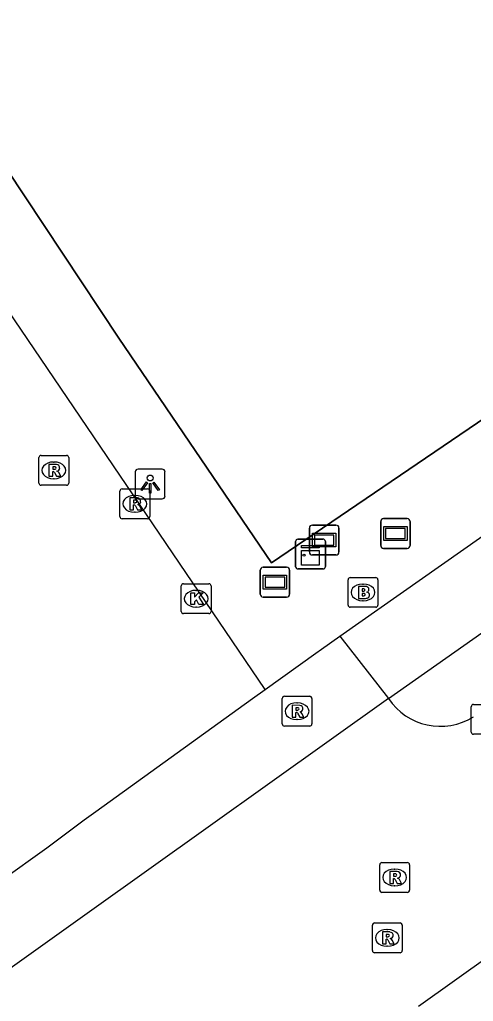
# Model space of a CAD drawing. Extents: x 156141 to 158132, y 385651 to 388399.
# Drawn here: x 157101.28 to 157116.5, y 387382.11 to 387415.04 of the extents above; entities that cross this region are included whole.
import ezdxf

# ---------------------------------------------------------------- set-up
doc = ezdxf.new("R2010")
doc.units = 0
for name, color, linetype in [('IMGEO_Berm_groen', 7, 'Continuous'), ('IMGEO_Brandkraan', 7, 'Continuous'), ('IMGEO_Fietspad_gesloten', 7, 'Continuous'), ('IMGEO_Hek', 7, 'Continuous'), ('IMGEO_Kast', 7, 'Continuous'), ('IMGEO_Kolk', 7, 'Continuous'), ('IMGEO_Lichtpunt', 7, 'Continuous'), ('IMGEO_Rijbaan_lokaal_gesloten', 7, 'Continuous'), ('IMGEO_Rioolput', 7, 'Continuous'), ('IMGEO_Straatnaambord', 7, 'Continuous'), ('IMGEO_Verklikker', 7, 'Continuous')]:
    doc.layers.add(name, color=color, linetype=linetype)

msp = doc.modelspace()

# ---------------------------------------------------------------- linework, layer by layer
at = {"layer": 'IMGEO_Berm_groen'}
msp.add_lwpolyline([(157173.099, 387439.906), (157140.228, 387417.558), (157109.727, 387396.821), (157104.61, 387404.362), (157081.998, 387438.485), (157056.661, 387472.844), (157055.53, 387474.398), (157049.642, 387482.487), (157044.774, 387489.292)], dxfattribs=at)
at = {"layer": 'IMGEO_Brandkraan'}
for p, q in [((157112.301, 387395.404), (157112.301, 387396.256)), ((157112.376, 387396.33), (157113.228, 387396.33)), ((157112.789, 387396.11), (157112.814, 387396.11)), ((157113.302, 387396.256), (157113.302, 387395.404)), ((157112.812, 387395.55), (157112.787, 387395.55)), ((157113.228, 387395.33), (157112.376, 387395.33))]:
    msp.add_line(p, q, dxfattribs=at)
for points in [[(157112.301, 387395.404), (157112.301, 387396.256)], [(157112.376, 387396.33), (157113.228, 387396.33)], [(157113.302, 387396.256), (157113.302, 387395.404)], [(157112.649, 387396.03), (157112.649, 387395.63), (157112.862, 387395.63)], [(157112.88, 387396.03), (157112.649, 387396.03)], [(157112.828, 387395.949), (157112.774, 387395.949), (157112.774, 387395.873)], [(157112.774, 387395.873), (157112.827, 387395.873)], [(157112.836, 387395.797), (157112.774, 387395.797), (157112.774, 387395.716)], [(157112.774, 387395.716), (157112.836, 387395.716)], [(157113.228, 387395.33), (157112.376, 387395.33)]]:
    msp.add_lwpolyline(points, dxfattribs=at)
for centre, radius, start, end in [((157112.378, 387396.254), 0.0765, 91.552, 178.448), ((157112.378, 387396.254), 0.0765, 91.552, 178.448), ((157113.226, 387396.254), 0.0765, 1.552, 88.448), ((157113.226, 387396.254), 0.0765, 1.552, 88.448), ((157112.829, 387395.911), 0.0379, 267.8285, 90.9355), ((157112.837, 387395.756), 0.0404, 269.8759, 90.5077), ((157112.884, 387395.885), 0.145, 59.4692, 91.5367), ((157112.909, 387395.932), 0.0922, 285.5137, 58.1501), ((157112.914, 387395.74), 0.105, 301.3115, 78.989), ((157112.378, 387395.406), 0.0765, 181.552, 268.448), ((157112.378, 387395.406), 0.0765, 181.552, 268.448), ((157112.868, 387395.881), 0.251, 268.6676, 293.5347), ((157113.226, 387395.406), 0.0765, 271.552, 358.448), ((157113.226, 387395.406), 0.0765, 271.552, 358.448)]:
    msp.add_arc(centre, radius, start, end, dxfattribs=at)
for centre, major_axis, ratio, start_param, end_param in [((157112.788, 387395.83), (-0.387, 0.002), 0.722429, 4.712389, 7.853982), ((157112.813, 387395.83), (-0.39, 0.002), 0.717154, 1.570796, 4.712389)]:
    msp.add_ellipse(centre, major_axis=major_axis, ratio=ratio, start_param=start_param, end_param=end_param, dxfattribs=at)
at = {"layer": 'IMGEO_Fietspad_gesloten'}
for points in [[(157112.026, 387394.361), (157137.912, 387412.533), (157148.821, 387420.011), (157174.885, 387437.202)], [(157113.657, 387392.275), (157145.187, 387414.455)]]:
    msp.add_lwpolyline(points, dxfattribs=at)
at = {"layer": 'IMGEO_Hek'}
for points in [[(157055.53, 387474.398), (157056.661, 387472.844), (157081.998, 387438.485), (157104.61, 387404.362), (157109.727, 387396.821)], [(157109.727, 387396.821), (157140.228, 387417.558)]]:
    msp.add_lwpolyline(points, dxfattribs=at)
at = {"layer": 'IMGEO_Kast'}
for p, q in [((157110.541, 387396.691), (157110.541, 387397.532)), ((157110.541, 387397.532), (157110.541, 387396.691)), ((157110.616, 387397.616), (157111.457, 387397.616)), ((157111.457, 387397.616), (157110.616, 387397.616)), ((157111.541, 387397.541), (157111.541, 387396.7)), ((157111.541, 387396.7), (157111.541, 387397.541)), ((157111.466, 387396.616), (157110.625, 387396.616)), ((157110.625, 387396.616), (157111.466, 387396.616))]:
    msp.add_line(p, q, dxfattribs=at)
for points in [[(157110.736, 387397.406), (157111.336, 387397.406), (157111.336, 387397.321), (157110.736, 387397.321), (157110.736, 387397.406)], [(157110.736, 387397.231), (157111.336, 387397.231), (157111.336, 387396.742), (157110.736, 387396.742), (157110.736, 387397.231)]]:
    msp.add_lwpolyline(points, dxfattribs=at)
msp.add_circle((157110.82, 387397.08), 0.0377, dxfattribs=at)
for centre, start, end in [((157110.619, 387397.538), 92.4484, 184.2845), ((157110.619, 387397.538), 92.4484, 184.2845), ((157111.463, 387397.538), 2.4484, 94.2845), ((157111.463, 387397.538), 2.4484, 94.2845), ((157111.463, 387396.694), 272.4484, 4.2845), ((157111.463, 387396.694), 272.4484, 4.2845), ((157110.619, 387396.694), 182.4484, 274.2845), ((157110.619, 387396.694), 182.4484, 274.2845)]:
    msp.add_arc(centre, 0.0779, start, end, dxfattribs=at)
at = {"layer": 'IMGEO_Kolk'}
for p, q in [((157106.707, 387395.193), (157106.707, 387396.045)), ((157106.782, 387396.119), (157107.634, 387396.119)), ((157107.708, 387396.045), (157107.708, 387395.193)), ((157107.195, 387395.899), (157107.22, 387395.899)), ((157107.634, 387395.119), (157106.782, 387395.119)), ((157107.218, 387395.339), (157107.193, 387395.339)), ((157116.428, 387391.145), (157116.428, 387391.997)), ((157116.503, 387392.071), (157117.355, 387392.071)), ((157117.355, 387391.071), (157116.503, 387391.071))]:
    msp.add_line(p, q, dxfattribs=at)
for points in [[(157106.707, 387395.193), (157106.707, 387396.045)], [(157106.782, 387396.119), (157107.634, 387396.119)], [(157107.708, 387396.045), (157107.708, 387395.193)], [(157107.028, 387395.819), (157107.151, 387395.819), (157107.151, 387395.668), (157107.281, 387395.819), (157107.445, 387395.819), (157107.299, 387395.668), (157107.452, 387395.419), (157107.3, 387395.419), (157107.215, 387395.583), (157107.151, 387395.516), (157107.151, 387395.419), (157107.028, 387395.419), (157107.028, 387395.819)], [(157107.634, 387395.119), (157106.782, 387395.119)], [(157116.428, 387391.145), (157116.428, 387391.997)], [(157116.503, 387392.071), (157117.355, 387392.071)], [(157117.355, 387391.071), (157116.503, 387391.071)]]:
    msp.add_lwpolyline(points, dxfattribs=at)
for centre, start, end in [((157106.784, 387396.043), 91.552, 178.448), ((157106.784, 387396.043), 91.552, 178.448), ((157107.632, 387396.043), 1.552, 88.448), ((157107.632, 387396.043), 1.552, 88.448), ((157106.784, 387395.195), 181.552, 268.448), ((157106.784, 387395.195), 181.552, 268.448), ((157107.632, 387395.195), 271.552, 358.448), ((157107.632, 387395.195), 271.552, 358.448), ((157116.505, 387391.995), 91.552, 178.448), ((157116.505, 387391.995), 91.552, 178.448), ((157116.505, 387391.147), 181.552, 268.448), ((157116.505, 387391.147), 181.552, 268.448)]:
    msp.add_arc(centre, 0.0765, start, end, dxfattribs=at)
for centre, major_axis, ratio, start_param, end_param in [((157107.194, 387395.619), (-0.387, 0.002), 0.722429, 4.712389, 7.853982), ((157107.219, 387395.619), (-0.39, 0.002), 0.717154, 1.570796, 4.712389)]:
    msp.add_ellipse(centre, major_axis=major_axis, ratio=ratio, start_param=start_param, end_param=end_param, dxfattribs=at)
at = {"layer": 'IMGEO_Lichtpunt'}
for p, q in [((157105.164, 387399.87), (157105.164, 387399.063)), ((157105.164, 387399.87), (157105.164, 387399.063)), ((157106.066, 387399.965), (157105.258, 387399.965)), ((157106.066, 387399.965), (157105.258, 387399.965)), ((157106.16, 387399.063), (157106.16, 387399.87)), ((157106.16, 387399.063), (157106.16, 387399.87)), ((157105.258, 387398.969), (157106.066, 387398.969)), ((157105.258, 387398.969), (157106.066, 387398.969))]:
    msp.add_line(p, q, dxfattribs=at)
for points in [[(157105.538, 387399.534), (157105.577, 387399.506), (157105.389, 387399.244), (157105.351, 387399.271), (157105.538, 387399.534)], [(157105.64, 387399.486), (157105.687, 387399.486), (157105.687, 387399.164), (157105.64, 387399.164), (157105.64, 387399.486)], [(157105.75, 387399.506), (157105.788, 387399.533), (157105.975, 387399.271), (157105.936, 387399.243), (157105.75, 387399.506)]]:
    msp.add_lwpolyline(points, dxfattribs=at)
msp.add_circle((157105.663, 387399.668), 0.0994, dxfattribs=at)
for centre, start, end in [((157105.258, 387399.87), 90, 180), ((157105.258, 387399.87), 90, 180), ((157106.066, 387399.87), 0, 90), ((157106.066, 387399.87), 0, 90), ((157105.258, 387399.063), 180, 270), ((157105.258, 387399.063), 180, 270), ((157106.066, 387399.063), 270, 0), ((157106.066, 387399.063), 270, 360)]:
    msp.add_arc(centre, 0.0946, start, end, dxfattribs=at)
at = {"layer": 'IMGEO_Rijbaan_lokaal_gesloten'}
for points in [[(157109.517, 387392.577), (157099.33, 387407.576), (157079.914, 387436.105), (157055.035, 387470.606)], [(157109.517, 387392.577), (157111.214, 387393.791), (157111.412, 387393.93), (157112.026, 387394.361)], [(157112.026, 387394.361), (157113.657, 387392.275)], [(157100.1, 387385.768), (157100.663, 387386.171), (157102.195, 387387.267), (157103.453, 387388.203), (157103.842, 387388.485), (157109.097, 387392.274), (157109.517, 387392.577)], [(157113.657, 387392.275), (157103.63, 387385.118), (157099.161, 387381.932)], [(157114.658, 387381.956), (157117.079, 387383.674)]]:
    msp.add_lwpolyline(points, dxfattribs=at)
msp.add_arc((157115.396, 387393.422), 2.083, 213.3951, 302.3139, dxfattribs=at)
at = {"layer": 'IMGEO_Rioolput'}
for p, q in [((157101.932, 387399.498), (157101.932, 387400.35)), ((157102.007, 387400.424), (157102.859, 387400.424)), ((157102.933, 387400.35), (157102.933, 387399.498)), ((157102.42, 387400.204), (157102.445, 387400.204)), ((157102.859, 387399.424), (157102.007, 387399.424)), ((157102.443, 387399.644), (157102.418, 387399.644)), ((157104.648, 387398.375), (157104.648, 387399.227)), ((157104.723, 387399.301), (157105.575, 387399.301)), ((157105.136, 387399.081), (157105.161, 387399.081)), ((157105.649, 387399.227), (157105.649, 387398.375)), ((157105.159, 387398.521), (157105.134, 387398.521)), ((157105.575, 387398.301), (157104.723, 387398.301)), ((157110.089, 387391.418), (157110.089, 387392.27)), ((157110.164, 387392.344), (157111.016, 387392.344)), ((157110.577, 387392.124), (157110.602, 387392.124)), ((157111.09, 387392.27), (157111.09, 387391.418)), ((157110.6, 387391.564), (157110.575, 387391.564)), ((157111.016, 387391.344), (157110.164, 387391.344)), ((157113.361, 387385.843), (157113.361, 387386.695)), ((157113.436, 387386.769), (157114.288, 387386.769)), ((157113.849, 387386.549), (157113.874, 387386.549)), ((157114.362, 387386.695), (157114.362, 387385.843)), ((157113.872, 387385.989), (157113.847, 387385.989)), ((157114.288, 387385.769), (157113.436, 387385.769)), ((157113.116, 387383.815), (157113.116, 387384.667)), ((157113.191, 387384.741), (157114.043, 387384.741)), ((157113.604, 387384.521), (157113.629, 387384.521)), ((157114.117, 387384.667), (157114.117, 387383.815)), ((157113.627, 387383.961), (157113.602, 387383.961)), ((157114.043, 387383.741), (157113.191, 387383.741))]:
    msp.add_line(p, q, dxfattribs=at)
for points in [[(157101.932, 387399.498), (157101.932, 387400.35)], [(157102.007, 387400.424), (157102.859, 387400.424)], [(157102.933, 387400.35), (157102.933, 387399.498)], [(157102.521, 387400.122), (157102.269, 387400.124), (157102.269, 387399.724)], [(157102.447, 387400.043), (157102.393, 387400.043), (157102.393, 387399.962)], [(157102.269, 387399.724), (157102.393, 387399.724), (157102.393, 387399.886), (157102.404, 387399.886)], [(157102.393, 387399.962), (157102.445, 387399.962)], [(157102.451, 387399.857), (157102.522, 387399.724), (157102.662, 387399.724), (157102.597, 387399.85)], [(157102.859, 387399.424), (157102.007, 387399.424)], [(157104.648, 387398.375), (157104.648, 387399.227)], [(157104.723, 387399.301), (157105.575, 387399.301)], [(157105.237, 387398.999), (157104.985, 387399.001), (157104.985, 387398.601)], [(157105.649, 387399.227), (157105.649, 387398.375)], [(157104.985, 387398.601), (157105.109, 387398.601), (157105.109, 387398.763), (157105.12, 387398.763)], [(157105.163, 387398.92), (157105.109, 387398.92), (157105.109, 387398.839)], [(157105.109, 387398.839), (157105.161, 387398.839)], [(157105.167, 387398.734), (157105.238, 387398.601), (157105.378, 387398.601), (157105.313, 387398.727)], [(157105.575, 387398.301), (157104.723, 387398.301)], [(157110.089, 387391.418), (157110.089, 387392.27)], [(157110.164, 387392.344), (157111.016, 387392.344)], [(157111.09, 387392.27), (157111.09, 387391.418)], [(157110.678, 387392.042), (157110.426, 387392.044), (157110.426, 387391.644)], [(157110.426, 387391.644), (157110.55, 387391.644), (157110.55, 387391.806), (157110.561, 387391.806)], [(157110.604, 387391.963), (157110.55, 387391.963), (157110.55, 387391.882)], [(157110.55, 387391.882), (157110.602, 387391.882)], [(157110.608, 387391.777), (157110.679, 387391.644), (157110.819, 387391.644), (157110.754, 387391.77)], [(157111.016, 387391.344), (157110.164, 387391.344)], [(157113.361, 387385.843), (157113.361, 387386.695)], [(157113.436, 387386.769), (157114.288, 387386.769)], [(157114.362, 387386.695), (157114.362, 387385.843)], [(157113.95, 387386.467), (157113.698, 387386.469), (157113.698, 387386.069)], [(157113.698, 387386.069), (157113.822, 387386.069), (157113.822, 387386.231), (157113.833, 387386.231)], [(157113.876, 387386.388), (157113.822, 387386.388), (157113.822, 387386.307)], [(157113.822, 387386.307), (157113.874, 387386.307)], [(157113.88, 387386.202), (157113.951, 387386.069), (157114.091, 387386.069), (157114.026, 387386.195)], [(157114.288, 387385.769), (157113.436, 387385.769)], [(157113.116, 387383.815), (157113.116, 387384.667)], [(157113.191, 387384.741), (157114.043, 387384.741)], [(157114.117, 387384.667), (157114.117, 387383.815)], [(157113.705, 387384.439), (157113.453, 387384.441), (157113.453, 387384.041)], [(157113.453, 387384.041), (157113.577, 387384.041), (157113.577, 387384.203), (157113.588, 387384.203)], [(157113.631, 387384.36), (157113.577, 387384.36), (157113.577, 387384.279)], [(157113.577, 387384.279), (157113.629, 387384.279)], [(157113.635, 387384.174), (157113.706, 387384.041), (157113.846, 387384.041), (157113.781, 387384.167)], [(157114.043, 387383.741), (157113.191, 387383.741)]]:
    msp.add_lwpolyline(points, dxfattribs=at)
for centre, radius, start, end in [((157102.009, 387400.348), 0.0765, 91.552, 178.448), ((157102.009, 387400.348), 0.0765, 91.552, 178.448), ((157102.857, 387400.348), 0.0765, 1.552, 88.448), ((157102.857, 387400.348), 0.0765, 1.552, 88.448), ((157102.453, 387399.947), 0.0964, 77.0061, 93.1865), ((157102.467, 387400.004), 0.0378, 276.6634, 79.6772), ((157102.52, 387400.012), 0.109, 350.3612, 89.416), ((157102.518, 387400.012), 0.112, 277.5842, 350.9817), ((157102.403, 387399.833), 0.0533, 26.0293, 88.6989), ((157102.429, 387400.151), 0.19, 274.7715, 282.9687), ((157102.502, 387399.797), 0.108, 29.5134, 73.7905), ((157102.009, 387399.5), 0.0765, 181.552, 268.448), ((157102.009, 387399.5), 0.0765, 181.552, 268.448), ((157102.857, 387399.5), 0.0765, 271.552, 358.448), ((157102.857, 387399.5), 0.0765, 271.552, 358.448), ((157104.725, 387399.225), 0.0765, 91.552, 178.448), ((157104.725, 387399.225), 0.0765, 91.552, 178.448), ((157105.573, 387399.225), 0.0765, 1.552, 88.448), ((157105.573, 387399.225), 0.0765, 1.552, 88.448), ((157105.119, 387398.71), 0.0533, 26.0293, 88.6989), ((157105.145, 387399.028), 0.19, 274.7715, 282.9687), ((157105.169, 387398.824), 0.0964, 77.0061, 93.1865), ((157105.183, 387398.881), 0.0378, 276.6634, 79.6772), ((157105.236, 387398.889), 0.109, 350.3612, 89.416), ((157105.234, 387398.889), 0.112, 277.5842, 350.9817), ((157105.218, 387398.674), 0.108, 29.5134, 73.7905), ((157104.725, 387398.377), 0.0765, 181.552, 268.448), ((157104.725, 387398.377), 0.0765, 181.552, 268.448), ((157105.573, 387398.377), 0.0765, 271.552, 358.448), ((157105.573, 387398.377), 0.0765, 271.552, 358.448), ((157110.166, 387392.268), 0.0765, 91.552, 178.448), ((157110.166, 387392.268), 0.0765, 91.552, 178.448), ((157111.014, 387392.268), 0.0765, 1.552, 88.448), ((157111.014, 387392.268), 0.0765, 1.552, 88.448), ((157110.56, 387391.753), 0.0533, 26.0293, 88.6989), ((157110.586, 387392.071), 0.19, 274.7715, 282.9687), ((157110.61, 387391.867), 0.0964, 77.0061, 93.1865), ((157110.624, 387391.924), 0.0378, 276.6634, 79.6772), ((157110.677, 387391.932), 0.109, 350.3612, 89.416), ((157110.675, 387391.932), 0.112, 277.5842, 350.9817), ((157110.659, 387391.717), 0.108, 29.5134, 73.7905), ((157110.166, 387391.42), 0.0765, 181.552, 268.448), ((157110.166, 387391.42), 0.0765, 181.552, 268.448), ((157111.014, 387391.42), 0.0765, 271.552, 358.448), ((157111.014, 387391.42), 0.0765, 271.552, 358.448), ((157113.438, 387386.693), 0.0765, 91.552, 178.448), ((157113.438, 387386.693), 0.0765, 91.552, 178.448), ((157114.286, 387386.693), 0.0765, 1.552, 88.448), ((157114.286, 387386.693), 0.0765, 1.552, 88.448), ((157113.832, 387386.178), 0.0533, 26.0293, 88.6989), ((157113.858, 387386.496), 0.19, 274.7715, 282.9687), ((157113.882, 387386.292), 0.0964, 77.0061, 93.1865), ((157113.896, 387386.349), 0.0378, 276.6634, 79.6772), ((157113.949, 387386.357), 0.109, 350.3612, 89.416), ((157113.947, 387386.357), 0.112, 277.5842, 350.9817), ((157113.931, 387386.142), 0.108, 29.5134, 73.7905), ((157113.438, 387385.845), 0.0765, 181.552, 268.448), ((157113.438, 387385.845), 0.0765, 181.552, 268.448), ((157114.286, 387385.845), 0.0765, 271.552, 358.448), ((157114.286, 387385.845), 0.0765, 271.552, 358.448), ((157113.193, 387384.665), 0.0765, 91.552, 178.448), ((157113.193, 387384.665), 0.0765, 91.552, 178.448), ((157114.041, 387384.665), 0.0765, 1.552, 88.448), ((157114.041, 387384.665), 0.0765, 1.552, 88.448), ((157113.587, 387384.15), 0.0533, 26.0293, 88.6989), ((157113.613, 387384.468), 0.19, 274.7715, 282.9687), ((157113.637, 387384.264), 0.0964, 77.0061, 93.1865), ((157113.651, 387384.321), 0.0378, 276.6634, 79.6772), ((157113.704, 387384.329), 0.109, 350.3612, 89.416), ((157113.702, 387384.329), 0.112, 277.5842, 350.9817), ((157113.686, 387384.114), 0.108, 29.5134, 73.7905), ((157113.193, 387383.817), 0.0765, 181.552, 268.448), ((157113.193, 387383.817), 0.0765, 181.552, 268.448), ((157114.041, 387383.817), 0.0765, 271.552, 358.448), ((157114.041, 387383.817), 0.0765, 271.552, 358.448)]:
    msp.add_arc(centre, radius, start, end, dxfattribs=at)
for centre, major_axis, ratio, start_param, end_param in [((157102.419, 387399.924), (-0.387, 0.002), 0.722429, 4.712389, 7.853982), ((157102.444, 387399.924), (-0.39, 0.002), 0.717154, 1.570796, 4.712389), ((157105.135, 387398.801), (-0.387, 0.002), 0.722429, 4.712389, 7.853982), ((157105.16, 387398.801), (-0.39, 0.002), 0.717154, 1.570796, 4.712389), ((157110.576, 387391.844), (-0.387, 0.002), 0.722429, 4.712389, 7.853982), ((157110.601, 387391.844), (-0.39, 0.002), 0.717154, 1.570796, 4.712389), ((157113.848, 387386.269), (-0.387, 0.002), 0.722429, 4.712389, 7.853982), ((157113.873, 387386.269), (-0.39, 0.002), 0.717154, 1.570796, 4.712389), ((157113.603, 387384.241), (-0.387, 0.002), 0.722429, 4.712389, 7.853982), ((157113.628, 387384.241), (-0.39, 0.002), 0.717154, 1.570796, 4.712389)]:
    msp.add_ellipse(centre, major_axis=major_axis, ratio=ratio, start_param=start_param, end_param=end_param, dxfattribs=at)
at = {"layer": 'IMGEO_Straatnaambord'}
for p, q in [((157109.351, 387395.772), (157109.351, 387396.572)), ((157109.351, 387396.572), (157109.351, 387395.772)), ((157109.451, 387396.672), (157110.241, 387396.672)), ((157110.241, 387396.672), (157109.451, 387396.672)), ((157110.341, 387396.572), (157110.341, 387395.772)), ((157110.341, 387395.772), (157110.341, 387396.572)), ((157110.241, 387395.672), (157109.451, 387395.672)), ((157109.451, 387395.672), (157110.241, 387395.672))]:
    msp.add_line(p, q, dxfattribs=at)
for points in [[(157109.452, 387396.404), (157110.24, 387396.404), (157110.24, 387395.94), (157109.452, 387395.94), (157109.452, 387396.404)], [(157109.517, 387396.339), (157109.517, 387396.005), (157110.175, 387396.005), (157110.175, 387396.339), (157109.517, 387396.339)]]:
    msp.add_lwpolyline(points, dxfattribs=at)
for centre, start, end in [((157109.451, 387396.572), 90, 180), ((157109.451, 387396.572), 90, 180), ((157110.241, 387396.572), 0, 90), ((157110.241, 387396.572), 360, 90), ((157109.451, 387395.772), 180, 270), ((157109.451, 387395.772), 180, 270), ((157110.241, 387395.772), 270, 0), ((157110.241, 387395.772), 270, 0)]:
    msp.add_arc(centre, 0.1, start, end, dxfattribs=at)
at = {"layer": 'IMGEO_Verklikker'}
for p, q in [((157111.104, 387398.087), (157111.894, 387398.087)), ((157111.894, 387398.087), (157111.104, 387398.087)), ((157113.394, 387397.406), (157113.394, 387398.206)), ((157113.394, 387398.206), (157113.394, 387397.406)), ((157113.494, 387398.306), (157114.284, 387398.306)), ((157114.284, 387398.306), (157113.494, 387398.306)), ((157114.384, 387398.206), (157114.384, 387397.406)), ((157114.384, 387397.406), (157114.384, 387398.206)), ((157111.004, 387397.187), (157111.004, 387397.987)), ((157111.004, 387397.987), (157111.004, 387397.187)), ((157111.994, 387397.987), (157111.994, 387397.187)), ((157111.994, 387397.187), (157111.994, 387397.987)), ((157111.894, 387397.087), (157111.104, 387397.087)), ((157111.104, 387397.087), (157111.894, 387397.087)), ((157114.284, 387397.306), (157113.494, 387397.306)), ((157113.494, 387397.306), (157114.284, 387397.306))]:
    msp.add_line(p, q, dxfattribs=at)
for points in [[(157113.495, 387398.038), (157114.283, 387398.038), (157114.283, 387397.574), (157113.495, 387397.574), (157113.495, 387398.038)], [(157111.105, 387397.819), (157111.893, 387397.819), (157111.893, 387397.355), (157111.105, 387397.355), (157111.105, 387397.819)], [(157111.17, 387397.754), (157111.17, 387397.42), (157111.828, 387397.42), (157111.828, 387397.754), (157111.17, 387397.754)], [(157113.56, 387397.973), (157113.56, 387397.639), (157114.218, 387397.639), (157114.218, 387397.973), (157113.56, 387397.973)]]:
    msp.add_lwpolyline(points, dxfattribs=at)
for centre, start, end in [((157111.104, 387397.987), 90, 180), ((157111.104, 387397.987), 90, 180), ((157111.894, 387397.987), 0, 90), ((157111.894, 387397.987), 360, 90), ((157113.494, 387398.206), 90, 180), ((157113.494, 387398.206), 90, 180), ((157114.284, 387398.206), 0, 90), ((157114.284, 387398.206), 360, 90), ((157113.494, 387397.406), 180, 270), ((157113.494, 387397.406), 180, 270), ((157114.284, 387397.406), 270, 0), ((157114.284, 387397.406), 270, 0), ((157111.104, 387397.187), 180, 270), ((157111.104, 387397.187), 180, 270), ((157111.894, 387397.187), 270, 0), ((157111.894, 387397.187), 270, 0)]:
    msp.add_arc(centre, 0.1, start, end, dxfattribs=at)

doc.saveas('drawing.dxf')
